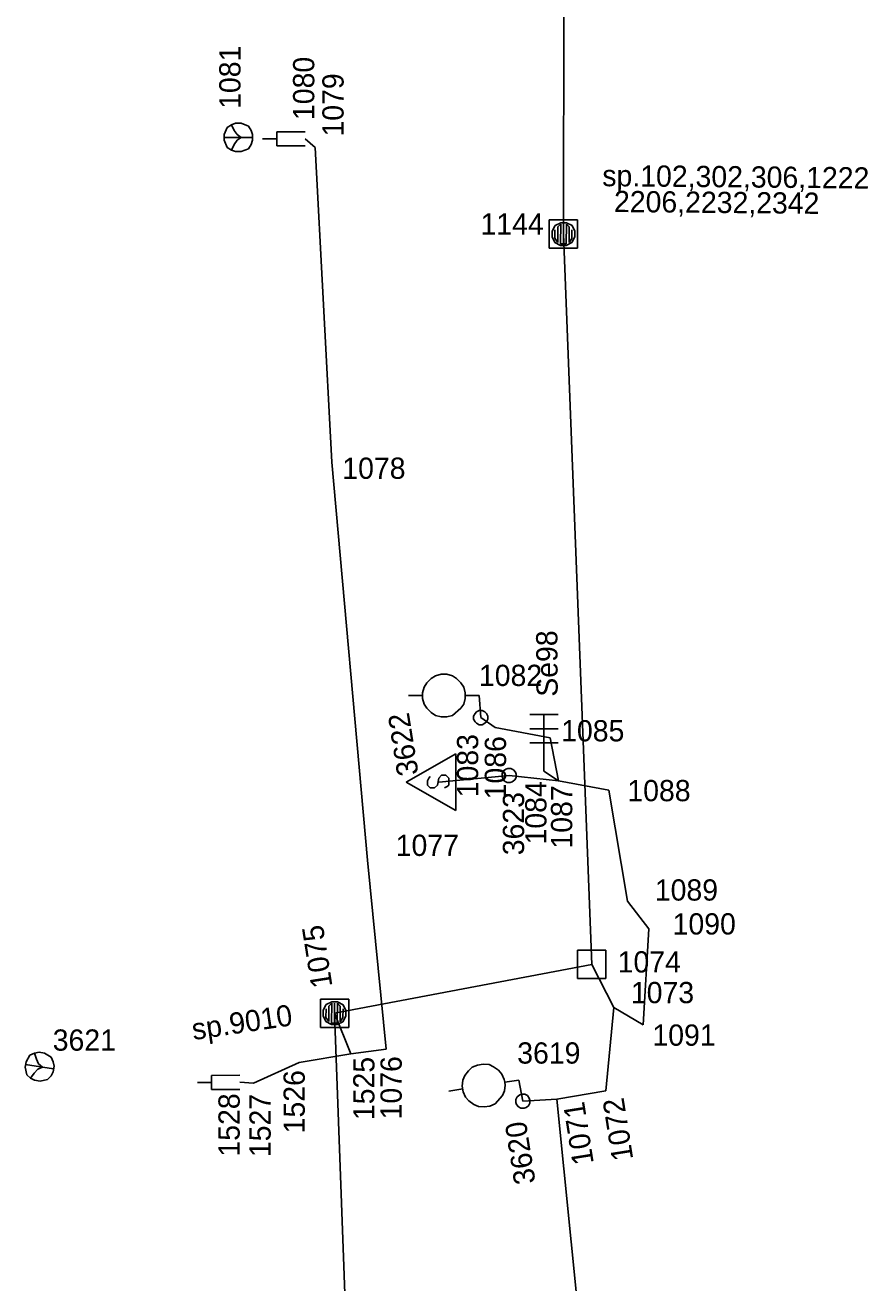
# Model space of a CAD drawing. Extents: x -535557 to -534097, y -1142175 to -1136716.
# Drawn here: x -534399.78 to -534370.04, y -1140093.86 to -1140049.47 of the extents above; entities that cross this region are included whole.
import ezdxf

# ---------------------------------------------------------------- set-up
doc = ezdxf.new("R2010")
doc.units = 0
doc.layers.add('Default', color=7, linetype='Continuous')
doc.layers.add('SS_SZDC', color=7, linetype='Continuous')

# ---------------------------------------------------------------- blocks, each defined once
blk = doc.blocks.new('POINT_DISPLAY')
at = {"layer": 'Default'}
blk.add_line((0, 0), (0, 0), dxfattribs=at)

msp = doc.modelspace()

# ---------------------------------------------------------------- linework, layer by layer
at = {"layer": 'SS_SZDC'}
for p, q in [((-534380.779, -1140056.84), (-534380.71, -1140010.53)), ((-534392.75, -1140053.33), (-534392.65, -1140053.08)), ((-534392.65, -1140053.08), (-534392.5, -1140052.98)), ((-534392.5, -1140052.98), (-534392.349, -1140052.93)), ((-534392.4, -1140053.18), (-534392.5, -1140052.98)), ((-534392.349, -1140052.93), (-534392.15, -1140052.93)), ((-534392.15, -1140052.93), (-534391.9, -1140053.03)), ((-534391.9, -1140053.03), (-534391.8, -1140053.18)), ((-534392.75, -1140053.53), (-534392.75, -1140053.33)), ((-534392.75, -1140053.43), (-534391.75, -1140053.43)), ((-534392.65, -1140053.78), (-534392.75, -1140053.53)), ((-534392.3, -1140053.33), (-534392.4, -1140053.18)), ((-534392.3, -1140053.53), (-534392.4, -1140053.68)), ((-534392.15, -1140053.43), (-534392.3, -1140053.33)), ((-534392.15, -1140053.43), (-534392.3, -1140053.53)), ((-534391.8, -1140053.18), (-534391.75, -1140053.33)), ((-534391.75, -1140053.53), (-534391.8, -1140053.68)), ((-534391.75, -1140053.33), (-534391.75, -1140053.53)), ((-534390.899, -1140053.479), (-534391.399, -1140053.479)), ((-534390.899, -1140053.729), (-534390.899, -1140053.229)), ((-534390.899, -1140053.229), (-534389.899, -1140053.229)), ((-534389.539, -1140053.79), (-534389.899, -1140053.479)), ((-534392.5, -1140053.88), (-534392.65, -1140053.78)), ((-534392.4, -1140053.68), (-534392.5, -1140053.88)), ((-534392.349, -1140053.93), (-534392.5, -1140053.88)), ((-534392.15, -1140053.93), (-534392.349, -1140053.93)), ((-534391.9, -1140053.83), (-534392.15, -1140053.93)), ((-534391.8, -1140053.68), (-534391.9, -1140053.83)), ((-534389.899, -1140053.729), (-534390.899, -1140053.729)), ((-534388.96, -1140064.889), (-534389.539, -1140053.79)), ((-534380.279, -1140056.34), (-534381.279, -1140056.34)), ((-534381.279, -1140056.34), (-534381.279, -1140057.34)), ((-534381.179, -1140056.736), (-534381.077, -1140056.537)), ((-534381.077, -1140056.537), (-534380.876, -1140056.439)), ((-534380.982, -1140057.138), (-534380.977, -1140056.588)), ((-534380.977, -1140056.588), (-534380.876, -1140056.489)), ((-534380.876, -1140056.489), (-534380.883, -1140057.189)), ((-534380.876, -1140056.439), (-534380.676, -1140056.44)), ((-534380.783, -1140057.189), (-534380.776, -1140056.49)), ((-534380.683, -1140057.19), (-534380.676, -1140056.49)), ((-534380.676, -1140056.44), (-534380.477, -1140056.542)), ((-534380.676, -1140056.49), (-534380.577, -1140056.591)), ((-534380.577, -1140056.591), (-534380.582, -1140057.141)), ((-534380.477, -1140056.542), (-534380.379, -1140056.743)), ((-534380.279, -1140057.34), (-534380.279, -1140056.34)), ((-534381.18, -1140056.936), (-534381.179, -1140056.736)), ((-534381.082, -1140057.137), (-534381.18, -1140056.936)), ((-534381.078, -1140056.687), (-534381.081, -1140056.987)), ((-534381.081, -1140056.987), (-534380.982, -1140057.138)), ((-534379.779, -1140082.62), (-534380.779, -1140056.84)), ((-534380.582, -1140057.141), (-534380.481, -1140056.992)), ((-534380.38, -1140056.943), (-534380.482, -1140057.142)), ((-534380.481, -1140056.992), (-534380.478, -1140056.692)), ((-534380.379, -1140056.743), (-534380.38, -1140056.943)), ((-534381.279, -1140057.34), (-534380.279, -1140057.34)), ((-534380.883, -1140057.239), (-534381.082, -1140057.137)), ((-534380.883, -1140057.189), (-534380.683, -1140057.19)), ((-534380.683, -1140057.24), (-534380.883, -1140057.239)), ((-534380.482, -1140057.142), (-534380.683, -1140057.24)), ((-534387.699, -1140078.94), (-534388.96, -1140064.889)), ((-534385.599, -1140072.679), (-534385.449, -1140072.529)), ((-534385.449, -1140072.529), (-534385.3, -1140072.429)), ((-534385.3, -1140072.429), (-534385.099, -1140072.379)), ((-534385.099, -1140072.379), (-534384.9, -1140072.379)), ((-534384.9, -1140072.379), (-534384.699, -1140072.429)), ((-534384.699, -1140072.429), (-534384.55, -1140072.529)), ((-534384.55, -1140072.529), (-534384.4, -1140072.679)), ((-534385.75, -1140073.029), (-534385.699, -1140072.829)), ((-534385.75, -1140073.229), (-534385.75, -1140073.029)), ((-534385.699, -1140072.829), (-534385.599, -1140072.679)), ((-534384.4, -1140072.679), (-534384.3, -1140072.829)), ((-534384.3, -1140072.829), (-534384.25, -1140073.029)), ((-534384.25, -1140073.029), (-534384.25, -1140073.129)), ((-534385.75, -1140073.129), (-534386.25, -1140073.129)), ((-534385.699, -1140073.429), (-534385.75, -1140073.229)), ((-534385.599, -1140073.579), (-534385.699, -1140073.429)), ((-534384.3, -1140073.429), (-534384.4, -1140073.579)), ((-534384.25, -1140073.229), (-534384.3, -1140073.429)), ((-534383.75, -1140073.129), (-534384.25, -1140073.129)), ((-534384.25, -1140073.129), (-534384.25, -1140073.229)), ((-534383.699, -1140073.909), (-534383.75, -1140073.129)), ((-534385.449, -1140073.729), (-534385.599, -1140073.579)), ((-534385.3, -1140073.829), (-534385.449, -1140073.729)), ((-534385.099, -1140073.879), (-534385.3, -1140073.829)), ((-534384.9, -1140073.879), (-534385.099, -1140073.879)), ((-534384.699, -1140073.829), (-534384.9, -1140073.879)), ((-534384.4, -1140073.579), (-534384.699, -1140073.829)), ((-534383.949, -1140073.859), (-534383.899, -1140073.759)), ((-534383.949, -1140073.959), (-534383.949, -1140073.859)), ((-534383.899, -1140074.059), (-534383.949, -1140073.959)), ((-534383.899, -1140073.759), (-534383.849, -1140073.709)), ((-534383.849, -1140073.709), (-534383.749, -1140073.659)), ((-534383.749, -1140073.659), (-534383.649, -1140073.659)), ((-534383.189, -1140074.26), (-534383.699, -1140073.909)), ((-534383.649, -1140073.659), (-534383.549, -1140073.709)), ((-534383.549, -1140073.709), (-534383.499, -1140073.759)), ((-534383.499, -1140073.759), (-534383.449, -1140073.859)), ((-534383.449, -1140073.959), (-534383.499, -1140074.059)), ((-534383.449, -1140073.859), (-534383.449, -1140073.959)), ((-534381.97, -1140073.799), (-534380.97, -1140073.799)), ((-534381.47, -1140075.799), (-534381.47, -1140073.799)), ((-534383.849, -1140074.109), (-534383.899, -1140074.059)), ((-534383.749, -1140074.159), (-534383.849, -1140074.109)), ((-534383.649, -1140074.159), (-534383.749, -1140074.159)), ((-534383.549, -1140074.109), (-534383.649, -1140074.159)), ((-534383.499, -1140074.059), (-534383.549, -1140074.109)), ((-534381.25, -1140074.62), (-534383.189, -1140074.26)), ((-534381.97, -1140074.299), (-534380.97, -1140074.299)), ((-534381.97, -1140074.799), (-534380.97, -1140074.799)), ((-534380.949, -1140076.139), (-534381.25, -1140074.62)), ((-534384.58, -1140075.19), (-534386.33, -1140076.19)), ((-534384.58, -1140077.19), (-534384.58, -1140075.19)), ((-534382.9, -1140075.791), (-534382.81, -1140075.725)), ((-534382.81, -1140075.725), (-534382.742, -1140075.703)), ((-534382.742, -1140075.703), (-534382.631, -1140075.704)), ((-534382.631, -1140075.704), (-534382.541, -1140075.749)), ((-534382.541, -1140075.749), (-534382.475, -1140075.839)), ((-534386.33, -1140076.19), (-534384.58, -1140077.19)), ((-534385.53, -1140076.04), (-534385.58, -1140076.14)), ((-534385.58, -1140076.14), (-534385.58, -1140076.29)), ((-534385.48, -1140075.99), (-534385.53, -1140076.04)), ((-534385.23, -1140076.29), (-534385.18, -1140076.04)), ((-534385.18, -1140076.04), (-534385.08, -1140075.94)), ((-534385.18, -1140076.19), (-534382.699, -1140075.95)), ((-534385.08, -1140075.94), (-534384.93, -1140075.94)), ((-534384.93, -1140075.94), (-534384.83, -1140076.04)), ((-534384.83, -1140076.04), (-534384.83, -1140076.29)), ((-534382.946, -1140075.992), (-534382.945, -1140075.881)), ((-534382.924, -1140076.06), (-534382.946, -1140075.992)), ((-534382.945, -1140075.881), (-534382.9, -1140075.791)), ((-534382.858, -1140076.15), (-534382.924, -1140076.06)), ((-534382.768, -1140076.195), (-534382.858, -1140076.15)), ((-534382.657, -1140076.196), (-534382.768, -1140076.195)), ((-534382.699, -1140075.95), (-534380.949, -1140076.139)), ((-534382.589, -1140076.174), (-534382.657, -1140076.196)), ((-534382.499, -1140076.108), (-534382.589, -1140076.174)), ((-534382.454, -1140076.018), (-534382.499, -1140076.108)), ((-534382.475, -1140075.839), (-534382.453, -1140075.907)), ((-534382.453, -1140075.907), (-534382.454, -1140076.018)), ((-534380.949, -1140076.139), (-534381.47, -1140075.799)), ((-534379.18, -1140076.469), (-534380.949, -1140076.139)), ((-534385.58, -1140076.29), (-534385.48, -1140076.39)), ((-534385.48, -1140076.39), (-534385.33, -1140076.39)), ((-534385.33, -1140076.39), (-534385.23, -1140076.29)), ((-534384.88, -1140076.34), (-534384.98, -1140076.39)), ((-534384.83, -1140076.29), (-534384.88, -1140076.34)), ((-534378.52, -1140080.389), (-534379.18, -1140076.469)), ((-534387.039, -1140085.61), (-534387.699, -1140078.94)), ((-534377.77, -1140081.36), (-534378.52, -1140080.389)), ((-534377.96, -1140084.75), (-534377.77, -1140081.36)), ((-534379.279, -1140082.12), (-534380.279, -1140082.12)), ((-534380.279, -1140082.12), (-534380.279, -1140083.12)), ((-534379.279, -1140083.12), (-534379.279, -1140082.12)), ((-534388.859, -1140084.34), (-534379.779, -1140082.62)), ((-534379, -1140084.139), (-534379.779, -1140082.62)), ((-534380.279, -1140083.12), (-534379.279, -1140083.12)), ((-534388.359, -1140083.84), (-534389.359, -1140083.84)), ((-534389.359, -1140083.84), (-534389.359, -1140084.84)), ((-534389.259, -1140084.236), (-534389.157, -1140084.037)), ((-534389.157, -1140084.037), (-534388.956, -1140083.939)), ((-534389.062, -1140084.638), (-534389.057, -1140084.088)), ((-534389.057, -1140084.088), (-534388.956, -1140083.989)), ((-534388.956, -1140083.989), (-534388.963, -1140084.689)), ((-534388.956, -1140083.939), (-534388.756, -1140083.94)), ((-534388.863, -1140084.689), (-534388.856, -1140083.99)), ((-534388.763, -1140084.69), (-534388.756, -1140083.99)), ((-534388.756, -1140083.94), (-534388.557, -1140084.042)), ((-534388.756, -1140083.99), (-534388.657, -1140084.091)), ((-534388.657, -1140084.091), (-534388.662, -1140084.641)), ((-534388.557, -1140084.042), (-534388.459, -1140084.243)), ((-534388.359, -1140084.84), (-534388.359, -1140083.84)), ((-534379.289, -1140087.079), (-534379, -1140084.139)), ((-534379, -1140084.139), (-534377.96, -1140084.75)), ((-534389.26, -1140084.436), (-534389.259, -1140084.236)), ((-534389.162, -1140084.637), (-534389.26, -1140084.436)), ((-534389.158, -1140084.187), (-534389.161, -1140084.487)), ((-534389.161, -1140084.487), (-534389.062, -1140084.638)), ((-534388.289, -1140085.77), (-534388.859, -1140084.34)), ((-534387.529, -1140120.67), (-534388.859, -1140084.34)), ((-534388.662, -1140084.641), (-534388.561, -1140084.492)), ((-534388.46, -1140084.443), (-534388.562, -1140084.642)), ((-534388.561, -1140084.492), (-534388.558, -1140084.192)), ((-534388.459, -1140084.243), (-534388.46, -1140084.443)), ((-534389.359, -1140084.84), (-534388.359, -1140084.84)), ((-534388.963, -1140084.739), (-534389.162, -1140084.637)), ((-534388.963, -1140084.689), (-534388.763, -1140084.69)), ((-534388.763, -1140084.74), (-534388.963, -1140084.739)), ((-534388.562, -1140084.642), (-534388.763, -1140084.74)), ((-534399.748, -1140086.053), (-534399.61, -1140085.821)), ((-534399.61, -1140085.821), (-534399.446, -1140085.746)), ((-534399.446, -1140085.746), (-534399.29, -1140085.72)), ((-534399.379, -1140085.959), (-534399.446, -1140085.746)), ((-534399.303, -1140086.123), (-534399.379, -1140085.959)), ((-534399.29, -1140085.72), (-534399.093, -1140085.751)), ((-534399.093, -1140085.751), (-534398.861, -1140085.889)), ((-534398.861, -1140085.889), (-534398.786, -1140086.053)), ((-534390.109, -1140086.079), (-534388.289, -1140085.77)), ((-534387.039, -1140085.61), (-534388.289, -1140085.77)), ((-534399.779, -1140086.25), (-534399.748, -1140086.053)), ((-534399.719, -1140086.513), (-534399.779, -1140086.25)), ((-534399.763, -1140086.151), (-534398.776, -1140086.308)), ((-534399.335, -1140086.32), (-534399.457, -1140086.453)), ((-534399.171, -1140086.245), (-534399.335, -1140086.32)), ((-534399.171, -1140086.245), (-534399.303, -1140086.123)), ((-534398.791, -1140086.406), (-534398.864, -1140086.547)), ((-534398.76, -1140086.209), (-534398.791, -1140086.406)), ((-534398.786, -1140086.053), (-534398.76, -1140086.209)), ((-534391.72, -1140086.809), (-534390.109, -1140086.079)), ((-534384.257, -1140086.544), (-534384.132, -1140086.373)), ((-534384.132, -1140086.373), (-534384, -1140086.251)), ((-534384, -1140086.251), (-534383.81, -1140086.17)), ((-534383.81, -1140086.17), (-534383.613, -1140086.139)), ((-534383.613, -1140086.139), (-534383.407, -1140086.157)), ((-534383.407, -1140086.157), (-534383.244, -1140086.232)), ((-534383.244, -1140086.232), (-534383.072, -1140086.357)), ((-534383.072, -1140086.357), (-534382.95, -1140086.489)), ((-534399.587, -1140086.635), (-534399.719, -1140086.513)), ((-534399.457, -1140086.453), (-534399.587, -1140086.635)), ((-534399.446, -1140086.708), (-534399.587, -1140086.635)), ((-534399.249, -1140086.739), (-534399.446, -1140086.708)), ((-534398.986, -1140086.679), (-534399.249, -1140086.739)), ((-534398.864, -1140086.547), (-534398.986, -1140086.679)), ((-534393.199, -1140086.786), (-534393.699, -1140086.789)), ((-534393.201, -1140086.536), (-534392.201, -1140086.53)), ((-534393.198, -1140087.036), (-534393.201, -1140086.536)), ((-534392.199, -1140086.78), (-534391.72, -1140086.809)), ((-534384.351, -1140086.914), (-534384.332, -1140086.708)), ((-534384.332, -1140086.708), (-534384.257, -1140086.544)), ((-534382.95, -1140086.489), (-534382.869, -1140086.679)), ((-534382.869, -1140086.679), (-534382.853, -1140086.778)), ((-534382.359, -1140086.7), (-534382.853, -1140086.778)), ((-534382.853, -1140086.778), (-534382.838, -1140086.876)), ((-534382.359, -1140086.7), (-534382.21, -1140087.45)), ((-534392.198, -1140087.029), (-534393.198, -1140087.036)), ((-534384.335, -1140087.012), (-534384.829, -1140087.091)), ((-534384.319, -1140087.111), (-534384.351, -1140086.914)), ((-534384.239, -1140087.301), (-534384.319, -1140087.111)), ((-534382.931, -1140087.246), (-534383.188, -1140087.539)), ((-534382.856, -1140087.082), (-534382.931, -1140087.246)), ((-534382.838, -1140086.876), (-534382.856, -1140087.082)), ((-534382.455, -1140087.381), (-534382.41, -1140087.291)), ((-534382.41, -1140087.291), (-534382.32, -1140087.225)), ((-534382.32, -1140087.225), (-534382.252, -1140087.203)), ((-534382.252, -1140087.203), (-534382.141, -1140087.204)), ((-534382.141, -1140087.204), (-534382.051, -1140087.249)), ((-534382.051, -1140087.249), (-534381.985, -1140087.339)), ((-534381.01, -1140087.379), (-534379.289, -1140087.079)), ((-534384.116, -1140087.433), (-534384.239, -1140087.301)), ((-534383.945, -1140087.558), (-534384.116, -1140087.433)), ((-534383.781, -1140087.633), (-534383.945, -1140087.558)), ((-534383.576, -1140087.651), (-534383.781, -1140087.633)), ((-534383.378, -1140087.62), (-534383.576, -1140087.651)), ((-534383.188, -1140087.539), (-534383.378, -1140087.62)), ((-534382.456, -1140087.492), (-534382.455, -1140087.381)), ((-534382.434, -1140087.56), (-534382.456, -1140087.492)), ((-534382.368, -1140087.65), (-534382.434, -1140087.56)), ((-534382.278, -1140087.695), (-534382.368, -1140087.65)), ((-534382.167, -1140087.696), (-534382.278, -1140087.695)), ((-534382.21, -1140087.45), (-534381.01, -1140087.379)), ((-534382.099, -1140087.674), (-534382.167, -1140087.696)), ((-534382.009, -1140087.608), (-534382.099, -1140087.674)), ((-534381.964, -1140087.518), (-534382.009, -1140087.608)), ((-534381.985, -1140087.339), (-534381.963, -1140087.407)), ((-534381.963, -1140087.407), (-534381.964, -1140087.518)), ((-534379.93, -1140098.18), (-534381.01, -1140087.379))]:
    msp.add_line(p, q, dxfattribs=at)

# ---------------------------------------------------------------- block references
for p in [(-534392.25, -1140053.43), (-534389.899, -1140053.479), (-534389.539, -1140053.79), (-534380.779, -1140056.84), (-534388.96, -1140064.889), (-534383.75, -1140073.129), (-534383.699, -1140073.909), (-534383.699, -1140073.909), (-534383.189, -1140074.26), (-534381.25, -1140074.62), (-534385.18, -1140076.19), (-534382.699, -1140075.95), (-534382.699, -1140075.95), (-534381.47, -1140075.799), (-534380.949, -1140076.139), (-534379.18, -1140076.469), (-534387.699, -1140078.94), (-534378.52, -1140080.389), (-534377.77, -1140081.36), (-534379.779, -1140082.62), (-534379, -1140084.139), (-534388.859, -1140084.34), (-534377.96, -1140084.75), (-534388.289, -1140085.77), (-534387.039, -1140085.61), (-534399.27, -1140086.229), (-534390.109, -1140086.079), (-534392.199, -1140086.78), (-534391.72, -1140086.809), (-534382.359, -1140086.7), (-534379.289, -1140087.079), (-534382.21, -1140087.45), (-534382.21, -1140087.45), (-534381.01, -1140087.379)]:
    msp.add_blockref('POINT_DISPLAY', p, dxfattribs=at)

# ---------------------------------------------------------------- texts
for s, height, rotation, p in [('1081', 0.75, 90, (-534392.178, -1140052.422)), ('1080', 0.75, 90, (-534389.574, -1140052.815)), ('1079', 0.75, 90, (-534388.539, -1140053.399)), ('sp.102,302,306,1222', 0.74999, 359.4757, (-534379.41, -1140055.15)), ('2206,2232,2342', 0.74999, 359.4757, (-534378.998, -1140056.063)), ('Se98', 0.75, 90.3756, (-534380.98, -1140073.168)), ('3622', 0.75, 99, (-534385.89, -1140075.901)), ('1083', 0.75, 90, (-534383.788, -1140076.72)), ('1086', 0.75, 90, (-534382.806, -1140076.793)), ('1084', 0.75, 90, (-534381.379, -1140078.384)), ('3623', 0.75, 90, (-534382.168, -1140078.766)), ('1087', 0.75, 90, (-534380.469, -1140078.53)), ('1075', 0.75, 99, (-534388.928, -1140083.389)), ('sp.9010', 0.75, 8.4757, (-534393.838, -1140085.291)), ('1525', 0.75, 90, (-534387.45, -1140088.114)), ('1076', 0.75, 90, (-534386.487, -1140088.089)), ('1526', 0.75, 90, (-534389.909, -1140088.582)), ('1528', 0.75, 90, (-534392.207, -1140089.402)), ('1527', 0.75, 90, (-534391.112, -1140089.421)), ('1071', 0.75, 99, (-534379.705, -1140089.633)), ('1072', 0.75, 99, (-534378.313, -1140089.49)), ('3620', 0.75, 99, (-534381.76, -1140090.322))]:
    msp.add_text(s, height=height, rotation=rotation, dxfattribs=at).set_placement(p)
for s, p in [('1144', (-534383.706, -1140056.857)), ('1078', (-534388.585, -1140065.48)), ('1082', (-534383.761, -1140072.792)), ('1085', (-534380.86, -1140074.747)), ('1088', (-534378.523, -1140076.859)), ('1077', (-534386.699, -1140078.79)), ('1089', (-534377.554, -1140080.366)), ('1090', (-534376.926, -1140081.563)), ('1074', (-534378.865, -1140082.904)), ('1073', (-534378.399, -1140083.987)), ('3621', (-534398.806, -1140085.664)), ('1091', (-534377.639, -1140085.489)), ('3619', (-534382.411, -1140086.12))]:
    msp.add_text(s, height=0.75, dxfattribs=at).set_placement(p)

doc.saveas('drawing.dxf')
